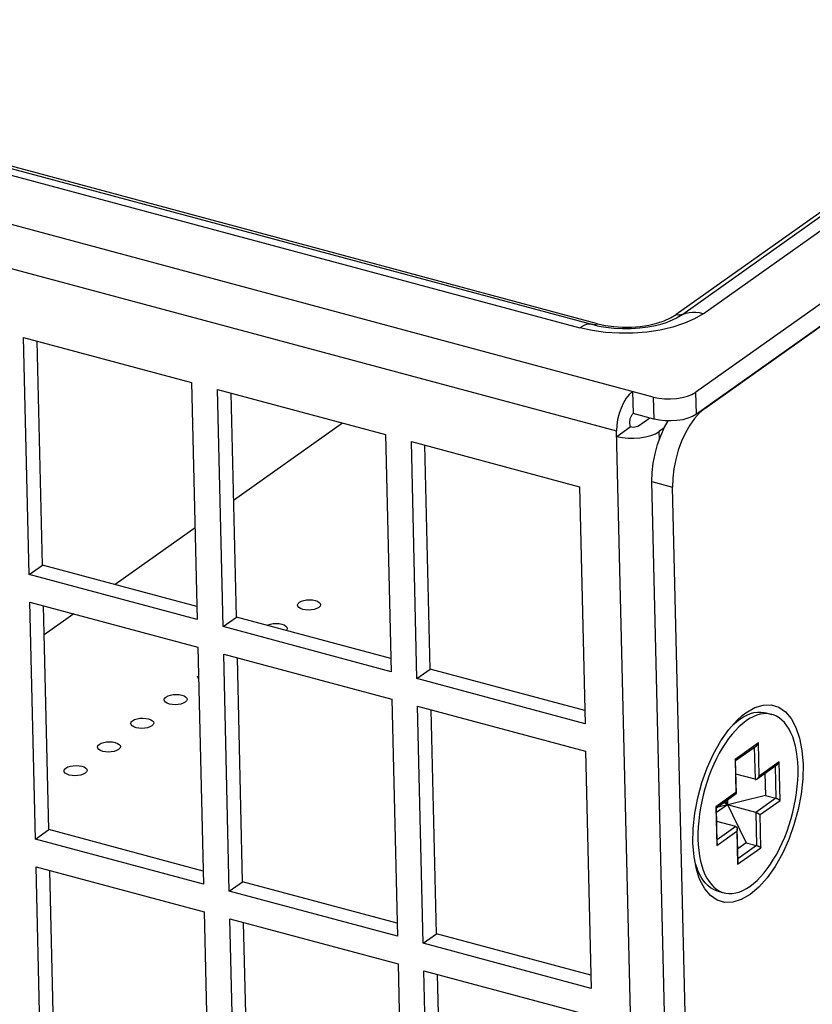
# Model space of a CAD drawing. Header units: millimetres. Extents: x 6 to 414, y 7 to 290.
# Tile 266 of 341: x 195.41 to 197.98, y 132.6 to 135.79. Entities that reach past the tile are written whole.
import ezdxf

# ---------------------------------------------------------------- set-up
doc = ezdxf.new("R2010")
doc.units = ezdxf.units.MM
doc.header["$LTSCALE"] = 23.1
for name, color, linetype in [('_4120', 7, 'CONTINUOUS'), ('_44079', 7, 'CONTINUOUS'), ('_55275', 7, 'CONTINUOUS'), ('_60383', 7, 'CONTINUOUS')]:
    doc.layers.add(name, color=color, linetype=linetype)

msp = doc.modelspace()

# ---------------------------------------------------------------- linework, layer by layer
at = {"layer": '_4120', "color": 7, "linetype": 'Continuous'}
for p, q in [((197.8335, 133.5427), (197.8536, 133.5373)), ((197.7268, 133.5037), (197.7387, 133.5134)), ((197.7351, 133.4855), (197.724, 133.4728)), ((197.7465, 133.497), (197.7351, 133.4855)), ((197.724, 133.4728), (197.7131, 133.459)), ((197.8098, 133.4446), (197.7339, 133.3908)), ((197.8123, 133.3371), (197.8098, 133.4446)), ((197.7356, 133.3879), (197.8032, 133.4358)), ((197.7963, 133.4309), (197.7987, 133.3266)), ((197.7339, 133.3908), (197.7365, 133.2833)), ((197.7382, 133.2809), (197.7356, 133.3883)), ((197.8774, 133.3833), (197.8123, 133.3371)), ((197.8804, 133.2579), (197.8774, 133.3833)), ((197.8057, 133.3284), (197.8708, 133.3745)), ((197.831, 133.3463), (197.8327, 133.2743)), ((197.8639, 133.3696), (197.8663, 133.2653)), ((197.7987, 133.3266), (197.7367, 133.3433)), ((197.7365, 133.2833), (197.6714, 133.2372)), ((197.6731, 133.2344), (197.7379, 133.2803)), ((197.8327, 133.2743), (197.6742, 133.2351)), ((197.7094, 133.2438), (197.6971, 133.2514)), ((197.7035, 133.2559), (197.7702, 133.1208)), ((197.709, 133.2598), (197.7094, 133.2438)), ((197.7382, 133.2809), (197.7382, 133.281)), ((197.8663, 133.2653), (197.8013, 133.2192)), ((197.8153, 133.2118), (197.8804, 133.2579)), ((197.8327, 133.2743), (197.8663, 133.2653)), ((197.6714, 133.2372), (197.6744, 133.1119)), ((197.6759, 133.1193), (197.6731, 133.2348)), ((197.7094, 133.2438), (197.6735, 133.2184)), ((197.8013, 133.2192), (197.7094, 133.2438)), ((197.8013, 133.2192), (197.8038, 133.1118)), ((197.7362, 133.173), (197.6742, 133.1897)), ((197.8179, 133.1044), (197.8153, 133.2118)), ((197.6744, 133.1119), (197.7394, 133.158)), ((197.7362, 133.173), (197.6756, 133.1301)), ((197.7394, 133.158), (197.742, 133.0506)), ((197.7435, 133.058), (197.7409, 133.1654)), ((197.742, 133.0506), (197.8179, 133.1044)), ((197.7702, 133.1208), (197.7424, 133.1011)), ((197.8038, 133.1118), (197.7432, 133.0688)), ((197.7702, 133.1208), (197.8038, 133.1118)), ((197.6051, 133.0506), (197.6106, 133.0361)), ((197.6161, 133.0231), (197.6106, 133.0361)), ((197.6258, 133.0456), (197.6306, 133.031)), ((197.678, 132.9632), (197.6981, 132.9578))]:
    msp.add_line(p, q, dxfattribs=at)
for points in [[(197.7387, 133.5134), (197.7494, 133.5215), (197.761, 133.5291), (197.7726, 133.5352), (197.7841, 133.5399)], [(197.8536, 133.5373), (197.8482, 133.5386), (197.8377, 133.5398), (197.8268, 133.5395), (197.8156, 133.5377), (197.8042, 133.5345), (197.7927, 133.5298), (197.7811, 133.5237), (197.7695, 133.5161)], [(197.7841, 133.5399), (197.7954, 133.5432), (197.8066, 133.5449), (197.8175, 133.5452), (197.8281, 133.544), (197.8335, 133.5427)], [(197.7695, 133.5161), (197.758, 133.5072), (197.7465, 133.497)], [(197.9385, 133.3629), (197.9376, 133.3818), (197.9359, 133.4), (197.9334, 133.4174), (197.9301, 133.434), (197.926, 133.4495), (197.9211, 133.4641), (197.9155, 133.4775), (197.9092, 133.4898), (197.9022, 133.5008), (197.8946, 133.5106), (197.8864, 133.519), (197.8775, 133.5261), (197.8682, 133.5317), (197.8584, 133.5359), (197.8536, 133.5373)], [(197.7131, 133.459), (197.7026, 133.444), (197.6925, 133.4281)], [(197.8031, 133.4358), (197.8034, 133.436), (197.8042, 133.4366), (197.805, 133.4373), (197.8058, 133.4381), (197.8065, 133.439), (197.8073, 133.44), (197.808, 133.4411), (197.8087, 133.4422), (197.8093, 133.4434), (197.8098, 133.4446)], [(197.6925, 133.4281), (197.6827, 133.4113), (197.6735, 133.3937)], [(197.6735, 133.3937), (197.6647, 133.3753), (197.6565, 133.3562), (197.6489, 133.3366), (197.642, 133.3165), (197.6357, 133.296), (197.6302, 133.2754), (197.6254, 133.2546), (197.6214, 133.2337), (197.6181, 133.2129), (197.6157, 133.1922), (197.614, 133.1718), (197.6132, 133.1518), (197.6133, 133.1322)], [(197.7356, 133.3883), (197.7356, 133.3884), (197.7356, 133.3887), (197.7354, 133.389), (197.7352, 133.3894), (197.7348, 133.3898), (197.7344, 133.3903), (197.7339, 133.3908)], [(197.8707, 133.3745), (197.871, 133.3747), (197.8718, 133.3753), (197.8726, 133.376), (197.8734, 133.3768), (197.8741, 133.3777), (197.8749, 133.3787), (197.8756, 133.3798), (197.8762, 133.3809), (197.8768, 133.3821), (197.8774, 133.3833)], [(197.6981, 132.9578), (197.7036, 132.9566), (197.7141, 132.9554), (197.725, 132.9556), (197.7362, 132.9574), (197.7475, 132.9606), (197.759, 132.9653), (197.7706, 132.9715), (197.7822, 132.979), (197.7938, 132.9879), (197.8053, 132.9981), (197.8166, 133.0096), (197.8278, 133.0223), (197.8386, 133.0362), (197.8492, 133.0511), (197.8593, 133.067), (197.8691, 133.0838), (197.8783, 133.1015), (197.8871, 133.1199), (197.8953, 133.139), (197.9028, 133.1586), (197.9098, 133.1787), (197.916, 133.1991), (197.9216, 133.2197), (197.9264, 133.2405), (197.9304, 133.2614), (197.9337, 133.2823), (197.9361, 133.303), (197.9377, 133.3234), (197.9385, 133.3433), (197.9385, 133.3629)], [(197.7987, 133.3266), (197.7993, 133.3265), (197.7998, 133.3264), (197.8004, 133.3264), (197.8011, 133.3265), (197.8017, 133.3266), (197.8023, 133.3267), (197.803, 133.3269), (197.8037, 133.3272), (197.8045, 133.3276), (197.8052, 133.3281), (197.8057, 133.3284)], [(197.8057, 133.3284), (197.806, 133.3286), (197.8067, 133.3292), (197.8075, 133.3299), (197.8083, 133.3307), (197.8091, 133.3316), (197.8098, 133.3326), (197.8105, 133.3336), (197.8112, 133.3348), (197.8118, 133.3359), (197.8123, 133.3371)], [(197.7382, 133.281), (197.7381, 133.2813), (197.7379, 133.2816), (197.7377, 133.282), (197.7374, 133.2824), (197.737, 133.2828), (197.7365, 133.2833)], [(197.7379, 133.2803), (197.7379, 133.2803), (197.7381, 133.2805), (197.7382, 133.2807), (197.7382, 133.2809)], [(197.8663, 133.2653), (197.8669, 133.2652), (197.8674, 133.265), (197.868, 133.2648), (197.8687, 133.2646), (197.8693, 133.2643), (197.87, 133.2641), (197.8707, 133.2638), (197.8714, 133.2635), (197.8721, 133.2631), (197.8729, 133.2627), (197.8737, 133.2623), (197.8745, 133.2619), (197.8753, 133.2615), (197.8761, 133.261), (197.8769, 133.2605), (197.8777, 133.26), (197.8784, 133.2595), (197.8791, 133.259), (197.8798, 133.2585), (197.8804, 133.2579)], [(197.6731, 133.2348), (197.6731, 133.2348), (197.6731, 133.2351), (197.6729, 133.2355), (197.6727, 133.2358), (197.6723, 133.2363), (197.6719, 133.2367), (197.6714, 133.2372)], [(197.8013, 133.2192), (197.8018, 133.219), (197.8024, 133.2189), (197.803, 133.2187), (197.8036, 133.2184), (197.8043, 133.2182), (197.8049, 133.2179), (197.8056, 133.2176), (197.8063, 133.2173), (197.8071, 133.217), (197.8079, 133.2166), (197.8086, 133.2162), (197.8094, 133.2158), (197.8102, 133.2153), (197.8111, 133.2149), (197.8119, 133.2144), (197.8126, 133.2139), (197.8134, 133.2133), (197.8141, 133.2128), (197.8147, 133.2123), (197.8153, 133.2118)], [(197.7362, 133.173), (197.7368, 133.1729), (197.7373, 133.1727), (197.7377, 133.1724), (197.7382, 133.172), (197.7386, 133.1717), (197.7391, 133.1712), (197.7394, 133.1707), (197.7398, 133.1701), (197.7401, 133.1695), (197.7404, 133.1687), (197.7406, 133.168), (197.7408, 133.1671), (197.7409, 133.1661), (197.7409, 133.1654)], [(197.7409, 133.1654), (197.7409, 133.1651), (197.7409, 133.164), (197.7408, 133.1629), (197.7406, 133.1617), (197.7403, 133.1605), (197.7399, 133.1592), (197.7394, 133.158)], [(197.6133, 133.1322), (197.6142, 133.1133), (197.6158, 133.0952), (197.6184, 133.0777), (197.6217, 133.0612), (197.6258, 133.0456)], [(197.6759, 133.1193), (197.6759, 133.119), (197.6758, 133.1179), (197.6757, 133.1167), (197.6755, 133.1156), (197.6752, 133.1143), (197.6749, 133.1131), (197.6744, 133.1119)], [(197.8038, 133.1118), (197.8044, 133.1116), (197.8049, 133.1114), (197.8055, 133.1112), (197.8062, 133.111), (197.8068, 133.1108), (197.8075, 133.1105), (197.8082, 133.1102), (197.8089, 133.1099), (197.8096, 133.1096), (197.8104, 133.1092), (197.8112, 133.1088), (197.812, 133.1084), (197.8128, 133.1079), (197.8136, 133.1074), (197.8144, 133.1069), (197.8152, 133.1064), (197.8159, 133.1059), (197.8166, 133.1054), (197.8173, 133.1049), (197.8179, 133.1044)], [(197.6306, 133.031), (197.6362, 133.0176), (197.6425, 133.0054), (197.6495, 132.9943)], [(197.7435, 133.058), (197.7435, 133.0577), (197.7434, 133.0566), (197.7433, 133.0555), (197.7431, 133.0543), (197.7428, 133.053), (197.7424, 133.0518), (197.742, 133.0506)], [(197.678, 132.9632), (197.6732, 132.9647), (197.6634, 132.9689), (197.654, 132.9745), (197.6452, 132.9815), (197.637, 132.99), (197.6294, 132.9997), (197.6224, 133.0108), (197.6161, 133.0231)], [(197.6495, 132.9943), (197.6572, 132.9845), (197.6654, 132.9761), (197.6742, 132.9691)], [(197.6742, 132.9691), (197.6836, 132.9635), (197.6933, 132.9593), (197.6981, 132.9578)]]:
    msp.add_lwpolyline(points, dxfattribs=at)
at = {"layer": '_44079', "color": 7, "linetype": 'Continuous'}
for p, q in [((196.4585, 134.4834), (196.1045, 134.2324)), ((195.9791, 134.1434), (195.7193, 133.9592)), ((195.5849, 133.8639), (195.4888, 133.7957))]:
    msp.add_line(p, q, dxfattribs=at)
for points in [[(196.3122, 133.8921), (196.3122, 133.893), (196.3139, 133.8972), (196.3182, 133.9014)], [(196.3812, 133.8845), (196.3744, 133.881), (196.3666, 133.8784), (196.3575, 133.8768), (196.3479, 133.8763), (196.3383, 133.8769), (196.3295, 133.8785), (196.322, 133.8812), (196.3164, 133.8846), (196.3131, 133.8887), (196.3122, 133.8921)], [(196.3182, 133.9014), (196.3249, 133.905), (196.3327, 133.9075), (196.3418, 133.9091), (196.3514, 133.9097), (196.361, 133.9091), (196.3699, 133.9074), (196.3773, 133.9048), (196.3829, 133.9013), (196.3862, 133.8973), (196.3871, 133.8938)], [(196.3871, 133.8938), (196.3871, 133.893), (196.3854, 133.8888), (196.3812, 133.8845)], [(196.2136, 133.8266), (196.2165, 133.8281), (196.2243, 133.8307), (196.2334, 133.8323), (196.243, 133.8328), (196.2526, 133.8322), (196.2615, 133.8305), (196.2689, 133.8279), (196.2745, 133.8244), (196.2778, 133.8204), (196.2787, 133.817)], [(196.2787, 133.817), (196.2787, 133.8161), (196.277, 133.8119), (196.2751, 133.81)], [(195.9906, 133.6547), (195.9879, 133.658), (195.987, 133.6615)], [(195.8845, 133.5939), (195.8913, 133.5974), (195.8991, 133.6), (195.9082, 133.6016), (195.9178, 133.6021), (195.9274, 133.6015), (195.9362, 133.5999), (195.9437, 133.5972), (195.9493, 133.5938), (195.9526, 133.5898), (195.9535, 133.5863)], [(195.8786, 133.5846), (195.8786, 133.5854), (195.8803, 133.5896), (195.8845, 133.5939)], [(195.9475, 133.577), (195.9408, 133.5734), (195.933, 133.5709), (195.9239, 133.5693), (195.9143, 133.5687), (195.9047, 133.5693), (195.8958, 133.571), (195.8884, 133.5737), (195.8828, 133.5771), (195.8795, 133.5811), (195.8786, 133.5846)], [(195.9535, 133.5863), (195.9535, 133.5854), (195.9518, 133.5812), (195.9475, 133.577)], [(195.7701, 133.5077), (195.7702, 133.5085), (195.7719, 133.5128), (195.7761, 133.517)], [(195.8391, 133.5001), (195.8324, 133.4965), (195.8246, 133.494), (195.8155, 133.4924), (195.8059, 133.4918), (195.7963, 133.4925), (195.7874, 133.4941), (195.78, 133.4968), (195.7744, 133.5002), (195.7711, 133.5042), (195.7701, 133.5077)], [(195.7761, 133.517), (195.7829, 133.5206), (195.7907, 133.5231), (195.7998, 133.5247), (195.8094, 133.5253), (195.819, 133.5246), (195.8278, 133.523), (195.8352, 133.5203), (195.8409, 133.5169), (195.8442, 133.5129), (195.8451, 133.5094)], [(195.8451, 133.5094), (195.8451, 133.5086), (195.8434, 133.5043), (195.8391, 133.5001)], [(195.6677, 133.4401), (195.6745, 133.4437), (195.6823, 133.4462), (195.6914, 133.4478), (195.701, 133.4484), (195.7106, 133.4478), (195.7194, 133.4461), (195.7268, 133.4434), (195.7325, 133.44), (195.7358, 133.436), (195.7367, 133.4325)], [(195.6617, 133.4308), (195.6618, 133.4317), (195.6635, 133.4359), (195.6677, 133.4401)], [(195.7307, 133.4232), (195.724, 133.4197), (195.7162, 133.4171), (195.7071, 133.4155), (195.6974, 133.415), (195.6879, 133.4156), (195.679, 133.4172), (195.6716, 133.4199), (195.666, 133.4233), (195.6627, 133.4273), (195.6617, 133.4308)], [(195.7367, 133.4325), (195.7367, 133.4317), (195.735, 133.4275), (195.7307, 133.4232)], [(195.5533, 133.3539), (195.5534, 133.3548), (195.5551, 133.359), (195.5593, 133.3632)], [(195.6223, 133.3463), (195.6156, 133.3428), (195.6078, 133.3402), (195.5987, 133.3386), (195.589, 133.3381), (195.5795, 133.3387), (195.5706, 133.3403), (195.5632, 133.343), (195.5576, 133.3464), (195.5543, 133.3505), (195.5533, 133.3539)], [(195.5593, 133.3632), (195.5661, 133.3668), (195.5739, 133.3693), (195.583, 133.3709), (195.5926, 133.3715), (195.6022, 133.3709), (195.611, 133.3692), (195.6184, 133.3666), (195.6241, 133.3631), (195.6274, 133.3591), (195.6283, 133.3556)], [(195.6283, 133.3556), (195.6283, 133.3548), (195.6266, 133.3506), (195.6223, 133.3463)]]:
    msp.add_lwpolyline(points, dxfattribs=at)
at = {"layer": '_55275', "color": 7, "linetype": 'Continuous'}
for p, q in [((197.6352, 134.5314), (213.6248, 145.872)), ((197.6352, 134.5314), (197.6181, 134.5168)), ((197.6019, 134.4987), (197.5864, 134.4768)), ((197.6181, 134.5168), (197.6019, 134.4987)), ((197.4639, 134.2935), (197.5311, 134.2755)), ((197.5404, 131.0618), (197.4639, 134.2935)), ((197.6076, 131.0438), (197.5311, 134.2755)), ((197.7569, 133.5337), (197.7689, 133.543)), ((197.7689, 133.543), (197.7976, 133.5594)), ((197.7132, 133.4884), (197.7403, 133.5187)), ((197.7403, 133.5187), (197.7569, 133.5337)), ((197.6163, 133.0091), (197.6081, 133.0348)), ((197.6199, 133), (197.6163, 133.0091))]:
    msp.add_line(p, q, dxfattribs=at)
for points in [[(197.4639, 134.2935), (197.4646, 134.323), (197.4679, 134.3528), (197.4738, 134.3833), (197.4821, 134.4135), (197.4926, 134.4426), (197.5051, 134.47), (197.5167, 134.4904)], [(197.5864, 134.4768), (197.5723, 134.4519), (197.5599, 134.4246), (197.5493, 134.3955), (197.541, 134.3653), (197.5351, 134.3348), (197.5318, 134.3049), (197.5311, 134.2755)], [(197.7976, 133.5594), (197.825, 133.5678), (197.8514, 133.5682), (197.8758, 133.5609), (197.8976, 133.5459), (197.9164, 133.5239), (197.9319, 133.4951), (197.9436, 133.4603), (197.9513, 133.4201), (197.9547, 133.3756), (197.9537, 133.328), (197.9484, 133.2784), (197.9388, 133.2284), (197.9254, 133.1787), (197.9082, 133.1307), (197.8878, 133.0853), (197.8643, 133.0436), (197.8385, 133.0067), (197.8115, 132.9764), (197.7829, 132.9522)], [(197.6081, 133.0348), (197.6005, 133.0751), (197.5971, 133.1195), (197.5981, 133.1672), (197.6034, 133.2167), (197.6129, 133.2668), (197.6264, 133.3164), (197.6435, 133.3644), (197.664, 133.4098), (197.6875, 133.4516), (197.7132, 133.4884)], [(197.6542, 132.9492), (197.6353, 132.9712), (197.6199, 133)], [(197.7829, 132.9522), (197.7542, 132.9358), (197.7268, 132.9273), (197.7004, 132.9269), (197.6759, 132.9342), (197.6542, 132.9492)]]:
    msp.add_lwpolyline(points, dxfattribs=at)
at = {"layer": '_60383', "color": 7, "linetype": 'Continuous'}
for p, q in [((209.3582, 143.2162), (197.5422, 134.8357)), ((209.3802, 143.217), (197.5642, 134.8365)), ((197.6301, 134.8388), (209.4461, 143.2193)), ((193.889, 135.689), (197.2292, 134.7927)), ((193.9311, 135.6996), (197.2713, 134.8033)), ((197.287, 134.8063), (193.9468, 135.7026)), ((197.4682, 134.5679), (193.3938, 135.6612)), ((193.4173, 135.513), (197.349, 134.458)), ((198.129, 134.9544), (197.6065, 134.5838)), ((198.1307, 134.8828), (197.6081, 134.5122)), ((197.27, 134.7837), (197.2292, 134.7927)), ((197.3144, 134.7948), (197.3402, 134.7921)), ((195.4218, 134.7616), (195.9679, 134.6151)), ((195.4401, 133.9917), (195.4218, 134.7616)), ((197.3125, 134.7779), (197.27, 134.7837)), ((195.4834, 134.0225), (195.4662, 134.7497)), ((195.9679, 134.6151), (195.9861, 133.8452)), ((196.0519, 134.5925), (196.598, 134.446)), ((196.0701, 133.8227), (196.0519, 134.5925)), ((196.1135, 133.8534), (196.0963, 134.5806)), ((197.401, 134.5859), (197.4027, 134.5143)), ((197.4682, 134.5679), (197.4699, 134.4963)), ((197.6081, 134.5122), (197.6065, 134.5838)), ((197.3935, 134.4985), (197.395, 134.5032)), ((197.3996, 134.5112), (197.4027, 134.5143)), ((197.4699, 134.4963), (197.4027, 134.5143)), ((197.4568, 134.4998), (197.4204, 134.474)), ((197.3494, 134.4401), (197.3927, 134.4708)), ((197.3927, 134.4708), (197.3923, 134.4887)), ((197.504, 134.4676), (197.4876, 134.456)), ((196.598, 134.446), (196.6162, 133.6761)), ((197.4151, 131.6649), (197.349, 134.458)), ((197.4749, 134.4487), (197.4876, 134.456)), ((197.4882, 134.4303), (197.4876, 134.456)), ((196.682, 134.4235), (197.228, 134.2769)), ((196.7002, 133.6536), (196.682, 134.4235)), ((196.7436, 133.6843), (196.7263, 134.4116)), ((197.228, 134.2769), (197.2463, 133.5071)), ((195.4401, 133.9917), (195.4834, 134.0225)), ((195.9851, 133.8879), (195.4834, 134.0225)), ((195.9861, 133.8452), (195.4401, 133.9917)), ((195.4422, 133.9022), (195.9882, 133.7557)), ((195.4604, 133.1323), (195.4422, 133.9022)), ((195.5038, 133.1631), (195.4865, 133.8903)), ((196.0701, 133.8227), (196.1135, 133.8534)), ((196.6152, 133.7188), (196.1135, 133.8534)), ((196.6162, 133.6761), (196.0701, 133.8227)), ((195.9882, 133.7557), (196.0065, 132.9858)), ((196.0722, 133.7331), (196.6183, 133.5866)), ((196.0905, 132.9633), (196.0722, 133.7331)), ((196.1338, 132.994), (196.1166, 133.7212)), ((196.7002, 133.6536), (196.7436, 133.6843)), ((197.2453, 133.5497), (196.7436, 133.6843)), ((197.2463, 133.5071), (196.7002, 133.6536)), ((196.6183, 133.5866), (196.6365, 132.8167)), ((196.7023, 133.5641), (197.2484, 133.4175)), ((196.7206, 132.7942), (196.7023, 133.5641)), ((196.7639, 132.8249), (196.7467, 133.5522)), ((197.2484, 133.4175), (197.2666, 132.6477)), ((195.4604, 133.1323), (195.5038, 133.1631)), ((196.0055, 133.0285), (195.5038, 133.1631)), ((196.0065, 132.9858), (195.4604, 133.1323)), ((195.4625, 133.0428), (196.0086, 132.8963)), ((195.4808, 132.2729), (195.4625, 133.0428)), ((195.5241, 132.3037), (195.5069, 133.0309)), ((196.0905, 132.9633), (196.1338, 132.994)), ((196.6365, 132.8167), (196.0905, 132.9633)), ((196.6355, 132.8594), (196.1338, 132.994)), ((196.0086, 132.8963), (196.0268, 132.1264)), ((196.0926, 132.8737), (196.6387, 132.7272)), ((196.1108, 132.1039), (196.0926, 132.8737)), ((196.1542, 132.1346), (196.137, 132.8618)), ((196.7206, 132.7942), (196.7639, 132.8249)), ((197.2656, 132.6903), (196.7639, 132.8249)), ((197.2666, 132.6477), (196.7206, 132.7942)), ((196.6387, 132.7272), (196.6569, 131.9573)), ((196.7227, 132.7047), (197.2687, 132.5581)), ((196.7409, 131.9348), (196.7227, 132.7047)), ((196.7843, 131.9655), (196.7671, 132.6928))]:
    msp.add_line(p, q, dxfattribs=at)
for points in [[(197.6301, 134.8388), (197.6019, 134.8219), (197.5693, 134.8075), (197.5319, 134.7953), (197.491, 134.7857), (197.4475, 134.7791)], [(197.4536, 134.8019), (197.4797, 134.808), (197.5035, 134.8157), (197.5243, 134.8249), (197.5422, 134.8357)], [(197.5642, 134.8365), (197.5441, 134.8244), (197.5201, 134.8137), (197.5146, 134.8117)], [(197.5742, 134.8398), (197.5608, 134.8354), (197.5573, 134.8346), (197.5536, 134.8343), (197.5499, 134.8344), (197.5461, 134.8348), (197.5422, 134.8357)], [(197.6301, 134.8388), (197.6184, 134.8413), (197.6069, 134.8427), (197.5957, 134.8429), (197.5847, 134.8419), (197.5742, 134.8398)], [(197.2713, 134.8033), (197.2658, 134.8043), (197.2588, 134.8045), (197.2516, 134.8033), (197.2442, 134.801), (197.2368, 134.7974), (197.2292, 134.7927)], [(197.2713, 134.8033), (197.2913, 134.7986), (197.3144, 134.7948)], [(197.287, 134.8063), (197.2845, 134.8047), (197.282, 134.8036), (197.2795, 134.8028), (197.2771, 134.8024), (197.2748, 134.8025)], [(197.287, 134.8063), (197.3129, 134.8006), (197.34, 134.7969)], [(197.34, 134.7969), (197.3685, 134.7952), (197.3974, 134.7954), (197.426, 134.7977), (197.4536, 134.8019)], [(197.3402, 134.7921), (197.3677, 134.7907), (197.396, 134.791), (197.424, 134.7928), (197.4508, 134.7962), (197.4753, 134.8007)], [(197.4753, 134.8007), (197.4967, 134.806), (197.5146, 134.8117)], [(197.4475, 134.7791), (197.4026, 134.7756), (197.3572, 134.7752), (197.3125, 134.7779)], [(197.401, 134.5859), (197.3902, 134.5763), (197.3803, 134.5642), (197.3712, 134.5493), (197.3633, 134.5325), (197.357, 134.5144), (197.3523, 134.4955), (197.3497, 134.4768), (197.349, 134.458)], [(197.4682, 134.5679), (197.4863, 134.5642), (197.5048, 134.5622)], [(197.5048, 134.5622), (197.5242, 134.5619), (197.5435, 134.5632)], [(197.5435, 134.5632), (197.562, 134.5662), (197.579, 134.5707), (197.5938, 134.5766), (197.6065, 134.5838)], [(197.3923, 134.4887), (197.3926, 134.4937), (197.3935, 134.4985)], [(197.395, 134.5032), (197.3971, 134.5076), (197.3996, 134.5112)], [(197.6081, 134.5122), (197.5955, 134.5049), (197.5807, 134.4991), (197.5637, 134.4946), (197.5452, 134.4916), (197.5259, 134.4903)], [(197.4204, 134.474), (197.4169, 134.4722), (197.4129, 134.4708), (197.4083, 134.4699), (197.4032, 134.4696), (197.3981, 134.4699), (197.3927, 134.4708)], [(197.5259, 134.4903), (197.5065, 134.4906), (197.488, 134.4926), (197.4699, 134.4963)], [(197.3494, 134.4401), (197.3674, 134.4364), (197.386, 134.4343), (197.4054, 134.434), (197.4247, 134.4354), (197.4431, 134.4384), (197.4602, 134.4429), (197.4749, 134.4487)]]:
    msp.add_lwpolyline(points, dxfattribs=at)

doc.saveas('drawing.dxf')
